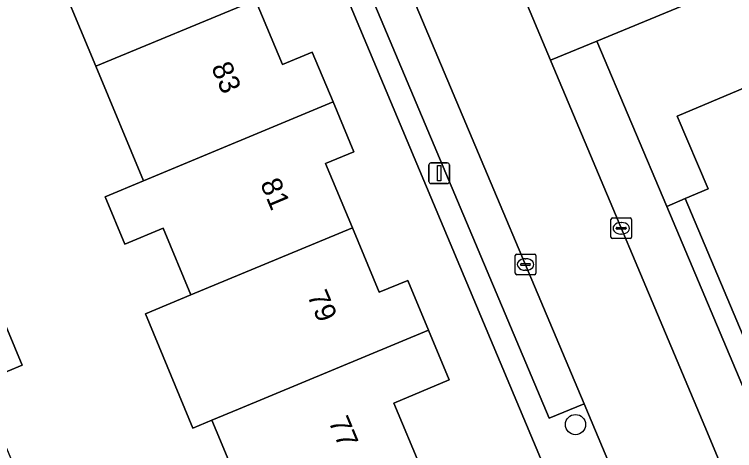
# Model space of a CAD drawing. Extents: x 157767 to 159172, y 387839 to 389425.
# Drawn here: x 158842.93 to 158877.81, y 388348.76 to 388369.89 of the extents above; entities that cross this region are included whole.
import ezdxf

# ---------------------------------------------------------------- set-up
doc = ezdxf.new("R2010")
doc.units = 0
for name, color, linetype in [('IMGEO_Boom', 7, 'Continuous'), ('IMGEO_Erf', 7, 'Continuous'), ('IMGEO_Groenvoorziening', 7, 'Continuous'), ('IMGEO_Kolk', 7, 'Continuous'), ('IMGEO_Lichtmast', 7, 'Continuous'), ('IMGEO_Pand', 7, 'Continuous'), ('IMGEO_Pand_nummerreeks', 7, 'Continuous'), ('IMGEO_Parkeervlak_open', 7, 'Continuous'), ('IMGEO_Rijbaan_lokaal_open', 7, 'Continuous'), ('IMGEO_Voetpad_open', 7, 'Continuous')]:
    doc.layers.add(name, color=color, linetype=linetype)

msp = doc.modelspace()

# ---------------------------------------------------------------- linework, layer by layer
at = {"layer": 'IMGEO_Boom'}
msp.add_circle((158870.108, 388350.022), 0.489, dxfattribs=at)
at = {"layer": 'IMGEO_Erf'}
for points in [[(158834.401, 388332.713), (158843.883, 388336.691), (158853.592, 388340.805), (158868.881, 388347.284), (158838.652, 388419.211)], [(158893.417, 388372.607), (158884.594, 388368.881), (158894.893, 388344.493), (158903.706, 388348.215), (158904.663, 388345.949), (158893.85, 388341.383), (158892.902, 388343.626), (158885.364, 388340.443), (158883.881, 388343.954), (158882.795, 388343.494), (158875.426, 388360.972), (158874.528, 388360.59), (158878.652, 388350.839), (158884.896, 388336.062), (158906.695, 388345.22), (158907.404, 388343.63), (158936.033, 388355.736), (158935.63, 388357.041), (158937.782, 388357.912), (158935.672, 388363.11), (158969.976, 388377.598)], [(158854.722, 388344.898), (158852.92, 388349.229), (158852.503, 388350.231), (158851.58, 388349.846), (158849.275, 388355.381), (158851.486, 388356.302), (158850.141, 388359.534), (158848.282, 388358.76), (158847.326, 388361.056), (158849.185, 388361.83), (158846.875, 388367.38), (158844.569, 388372.922)], [(158854.617, 388370.604), (158855.924, 388367.464), (158857.361, 388368.062), (158858.364, 388365.652), (158859.366, 388363.244), (158858.005, 388362.678), (158859.304, 388359.557), (158860.604, 388356.434), (158861.988, 388357.01), (158862.992, 388354.598), (158863.997, 388352.183), (158861.312, 388351.066), (158862.646, 388347.86)], [(158841.006, 388358.423), (158843.306, 388352.896), (158841.213, 388352.025), (158843.602, 388346.377), (158840.531, 388345.089), (158843.039, 388339.109), (158842.839, 388339.025)]]:
    msp.add_lwpolyline(points, dxfattribs=at)
at = {"layer": 'IMGEO_Groenvoorziening'}
msp.add_lwpolyline([(158883.599, 388372.731), (158883.228, 388373.611), (158871.139, 388368.602), (158874.528, 388360.59), (158875.426, 388360.972), (158876.531, 388361.438), (158875.041, 388364.966), (158882.649, 388368.179), (158881.72, 388370.38), (158884.156, 388371.409)], close=True, dxfattribs=at)
at = {"layer": 'IMGEO_Kolk'}
for p, q in [((158871.826, 388359.106), (158871.826, 388359.958)), ((158871.901, 388360.032), (158872.753, 388360.032)), ((158872.314, 388359.812), (158872.339, 388359.812)), ((158872.827, 388359.958), (158872.827, 388359.106)), ((158872.085, 388359.526), (158872.085, 388359.538)), ((158872.523, 388359.489), (158872.125, 388359.489)), ((158872.128, 388359.575), (158872.526, 388359.575)), ((158872.569, 388359.538), (158872.569, 388359.526)), ((158872.753, 388359.032), (158871.901, 388359.032)), ((158872.337, 388359.252), (158872.312, 388359.252)), ((158867.19, 388357.354), (158867.19, 388358.206)), ((158867.265, 388358.28), (158868.117, 388358.28)), ((158867.678, 388358.06), (158867.703, 388358.06)), ((158868.191, 388358.206), (158868.191, 388357.354)), ((158867.449, 388357.774), (158867.449, 388357.786)), ((158867.887, 388357.737), (158867.489, 388357.737)), ((158867.492, 388357.823), (158867.89, 388357.823)), ((158867.933, 388357.786), (158867.933, 388357.774)), ((158867.701, 388357.5), (158867.676, 388357.5)), ((158868.117, 388357.28), (158867.265, 388357.28))]:
    msp.add_line(p, q, dxfattribs=at)
for points in [[(158871.826, 388359.106), (158871.826, 388359.958)], [(158871.901, 388360.032), (158872.753, 388360.032)], [(158872.827, 388359.958), (158872.827, 388359.106)], [(158872.753, 388359.032), (158871.901, 388359.032)], [(158867.19, 388357.354), (158867.19, 388358.206)], [(158867.265, 388358.28), (158868.117, 388358.28)], [(158868.191, 388358.206), (158868.191, 388357.354)], [(158868.117, 388357.28), (158867.265, 388357.28)]]:
    msp.add_lwpolyline(points, dxfattribs=at)
for centre, radius, start, end in [((158871.903, 388359.956), 0.0765, 91.552, 178.448), ((158871.903, 388359.956), 0.0765, 91.552, 178.448), ((158872.751, 388359.956), 0.0765, 1.552, 88.448), ((158872.751, 388359.956), 0.0765, 1.552, 88.448), ((158872.125, 388359.535), 0.0403, 85.8775, 175.7526), ((158872.122, 388359.525), 0.0366, 178.938, 274.7102), ((158872.526, 388359.532), 0.043, 264.8664, 352.4533), ((158872.53, 388359.537), 0.0386, 1.7309, 96.639), ((158871.903, 388359.108), 0.0765, 181.552, 268.448), ((158871.903, 388359.108), 0.0765, 181.552, 268.448), ((158872.751, 388359.108), 0.0765, 271.552, 358.448), ((158872.751, 388359.108), 0.0765, 271.552, 358.448), ((158867.267, 388358.204), 0.0765, 91.552, 178.448), ((158867.267, 388358.204), 0.0765, 91.552, 178.448), ((158868.115, 388358.204), 0.0765, 1.552, 88.448), ((158868.115, 388358.204), 0.0765, 1.552, 88.448), ((158867.489, 388357.783), 0.0403, 85.8775, 175.7526), ((158867.486, 388357.773), 0.0366, 178.938, 274.7102), ((158867.89, 388357.78), 0.043, 264.8664, 352.4533), ((158867.894, 388357.785), 0.0386, 1.7309, 96.639), ((158867.267, 388357.356), 0.0765, 181.552, 268.448), ((158867.267, 388357.356), 0.0765, 181.552, 268.448), ((158868.115, 388357.356), 0.0765, 271.552, 358.448), ((158868.115, 388357.356), 0.0765, 271.552, 358.448)]:
    msp.add_arc(centre, radius, start, end, dxfattribs=at)
for centre, major_axis, ratio, start_param, end_param in [((158872.313, 388359.532), (-0.387, 0.002), 0.722429, 4.712389, 7.853982), ((158872.338, 388359.532), (-0.39, 0.002), 0.717154, 1.570796, 4.712389), ((158867.677, 388357.78), (-0.387, 0.002), 0.722429, 4.712389, 7.853982), ((158867.702, 388357.78), (-0.39, 0.002), 0.717154, 1.570796, 4.712389)]:
    msp.add_ellipse(centre, major_axis=major_axis, ratio=ratio, start_param=start_param, end_param=end_param, dxfattribs=at)
at = {"layer": 'IMGEO_Lichtmast'}
for p, q in [((158863.009, 388361.802), (158863.009, 388362.602)), ((158863.009, 388362.602), (158863.009, 388361.802)), ((158863.109, 388362.702), (158863.899, 388362.702)), ((158863.899, 388362.702), (158863.109, 388362.702)), ((158863.999, 388362.602), (158863.999, 388361.802)), ((158863.999, 388361.802), (158863.999, 388362.602)), ((158863.899, 388361.702), (158863.109, 388361.702)), ((158863.109, 388361.702), (158863.899, 388361.702))]:
    msp.add_line(p, q, dxfattribs=at)
msp.add_lwpolyline([(158863.429, 388362.577), (158863.579, 388362.577), (158863.579, 388361.827), (158863.429, 388361.827), (158863.429, 388362.577)], dxfattribs=at)
for centre, start, end in [((158863.109, 388362.602), 90, 180), ((158863.109, 388362.602), 90, 180), ((158863.899, 388362.602), 0, 90), ((158863.899, 388362.602), 360, 90), ((158863.109, 388361.802), 180, 270), ((158863.109, 388361.802), 180, 270), ((158863.899, 388361.802), 270, 0), ((158863.899, 388361.802), 270, 0)]:
    msp.add_arc(centre, 0.1, start, end, dxfattribs=at)
at = {"layer": 'IMGEO_Pand'}
for points in [[(158853.309, 388373.746), (158854.644, 388374.302), (158853.646, 388376.701), (158845.914, 388373.482), (158844.569, 388372.922), (158846.875, 388367.38), (158854.617, 388370.604)], [(158884.594, 388368.881), (158893.417, 388372.607), (158892.445, 388374.91), (158884.156, 388371.409), (158881.72, 388370.38), (158882.649, 388368.179), (158875.041, 388364.966), (158876.531, 388361.438), (158875.426, 388360.972), (158882.795, 388343.494), (158883.881, 388343.954), (158885.364, 388340.443), (158892.902, 388343.626), (158893.85, 388341.383), (158904.663, 388345.949), (158903.706, 388348.215), (158894.893, 388344.493)], [(158854.617, 388370.604), (158846.875, 388367.38), (158849.185, 388361.83), (158858.364, 388365.652), (158857.361, 388368.062), (158855.924, 388367.464)], [(158859.304, 388359.557), (158858.005, 388362.678), (158859.366, 388363.244), (158858.364, 388365.652), (158849.185, 388361.83), (158847.326, 388361.056), (158848.282, 388358.76), (158850.141, 388359.534), (158851.486, 388356.302)], [(158861.988, 388357.01), (158860.604, 388356.434), (158859.304, 388359.557), (158851.486, 388356.302), (158849.275, 388355.381), (158851.58, 388349.846), (158852.503, 388350.231), (158853.79, 388350.766), (158862.992, 388354.598)], [(158838.881, 388357.539), (158833.934, 388355.48), (158836.23, 388349.951), (158841.213, 388352.025), (158843.306, 388352.896), (158841.006, 388358.423)], [(158853.79, 388350.766), (158852.503, 388350.231), (158852.92, 388349.229), (158854.722, 388344.898), (158852.316, 388343.897), (158853.534, 388340.97), (158860.92, 388344.044), (158859.821, 388346.684), (158862.646, 388347.86), (158861.312, 388351.066), (158863.997, 388352.183), (158862.992, 388354.598)]]:
    msp.add_lwpolyline(points, close=True, dxfattribs=at)
at = {"layer": 'IMGEO_Parkeervlak_open'}
msp.add_lwpolyline([(158870.521, 388351.022), (158856.353, 388384.641), (158855.282, 388387.184), (158842.313, 388417.957), (158840.615, 388417.244), (158868.839, 388350.328)], close=True, dxfattribs=at)
at = {"layer": 'IMGEO_Rijbaan_lokaal_open'}
msp.add_lwpolyline([(158877.15, 388348.079), (158876.369, 388349.934), (158868.934, 388367.603), (158868.903, 388367.676), (158861.255, 388385.851), (158860.95, 388386.576), (158856.353, 388384.641), (158870.521, 388351.022), (158871.751, 388348.104), (158870.725, 388345.429), (158867.141, 388343.929), (158844.805, 388334.58), (158816.122, 388322.575), (158818.069, 388317.962), (158863.926, 388337.315), (158866.837, 388338.544), (158869.266, 388337.403), (158873.925, 388339.494)], close=True, dxfattribs=at)
at = {"layer": 'IMGEO_Voetpad_open'}
for points in [[(158857.849, 388400.164), (158860.985, 388401.48), (158860.405, 388402.853), (158856.162, 388401.064), (158848.355, 388419.543), (158847.266, 388419.093), (158859.88, 388389.119), (158860.832, 388386.857), (158861.919, 388387.315), (158862.342, 388386.309), (158861.255, 388385.851), (158868.903, 388367.676), (158871.139, 388368.602), (158883.228, 388373.611), (158891.082, 388377.002)], [(158838.652, 388419.211), (158868.881, 388347.284), (158853.592, 388340.805), (158843.883, 388336.691), (158834.401, 388332.713)], [(158816.122, 388322.575), (158844.805, 388334.58), (158844.104, 388336.251), (158866.429, 388345.624), (158867.141, 388343.929), (158870.725, 388345.429), (158871.751, 388348.104), (158870.521, 388351.022), (158868.839, 388350.328), (158840.615, 388417.244)]]:
    msp.add_lwpolyline(points, dxfattribs=at)
msp.add_lwpolyline([(158878.652, 388350.839), (158874.528, 388360.59), (158871.139, 388368.602), (158868.903, 388367.676), (158868.934, 388367.603), (158876.369, 388349.934), (158877.15, 388348.079), (158873.925, 388339.494), (158876.988, 388332.381), (158879.529, 388330.996), (158885.885, 388333.656), (158884.896, 388336.062)], close=True, dxfattribs=at)

# ---------------------------------------------------------------- texts
at = {"layer": 'IMGEO_Pand_nummerreeks'}
for s, rotation, p in [('83', 292.7955, (158852.452, 388367.341)), ('81', 292.7955, (158854.821, 388361.706)), ('79', 292.7978, (158857.101, 388356.278)), ('77', 292.5919, (158858.131, 388350.174))]:
    msp.add_text(s, height=1, rotation=rotation, dxfattribs=at).set_placement(p)

doc.saveas('drawing.dxf')
